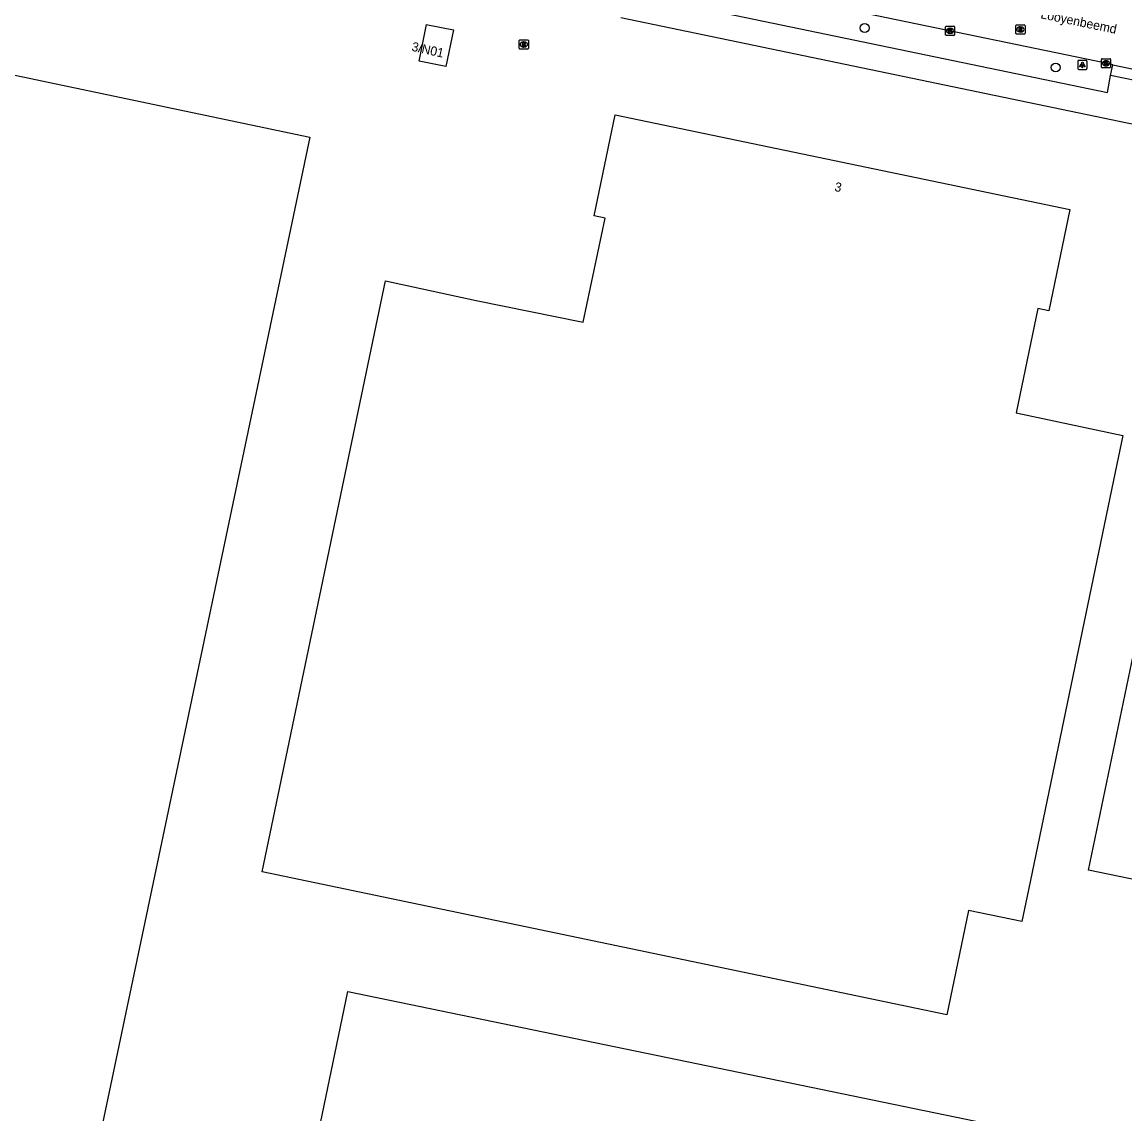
# Model space of a CAD drawing. Extents: x 157692 to 159670, y 381454 to 383289.
# Drawn here: x 158032.6 to 158153.7, y 382300.3 to 382420.3 of the extents above; entities that cross this region are included whole.
import ezdxf

# ---------------------------------------------------------------- set-up
doc = ezdxf.new("R2010")
doc.units = 0
for name, color, linetype in [('IMGEO_Boom', 7, 'Continuous'), ('IMGEO_Kolk', 7, 'Continuous'), ('IMGEO_Lichtpunt', 7, 'Continuous'), ('IMGEO_Openbare_ruimte_label', 7, 'Continuous'), ('IMGEO_Pand', 7, 'Continuous'), ('IMGEO_Pand_nummerreeks', 7, 'Continuous'), ('IMGEO_Rijbaan_lokaal_gesloten', 7, 'Continuous'), ('IMGEO_Rioolput', 7, 'Continuous'), ('IMGEO_Voetpad_open', 7, 'Continuous')]:
    doc.layers.add(name, color=color, linetype=linetype)

msp = doc.modelspace()

# ---------------------------------------------------------------- linework, layer by layer
at = {"layer": 'IMGEO_Boom'}
for centre in [(158125.11, 382419.6), (158146.08, 382415.26)]:
    msp.add_circle(centre, 0.489, dxfattribs=at)
at = {"layer": 'IMGEO_Kolk'}
for p, q in [((158133.99, 382418.86), (158133.99, 382419.72)), ((158134.06, 382419.79), (158134.91, 382419.79)), ((158134.47, 382419.57), (158134.5, 382419.57)), ((158134.99, 382419.72), (158134.99, 382418.86)), ((158134.91, 382418.79), (158134.06, 382418.79)), ((158134.5, 382419.01), (158134.47, 382419.01)), ((158151.12, 382415.29), (158151.12, 382416.15)), ((158151.19, 382416.22), (158152.04, 382416.22)), ((158151.6, 382416), (158151.63, 382416)), ((158152.12, 382416.15), (158152.12, 382415.29)), ((158152.04, 382415.22), (158151.19, 382415.22)), ((158151.63, 382415.44), (158151.6, 382415.44))]:
    msp.add_line(p, q, dxfattribs=at)
for points in [[(158133.99, 382418.86), (158133.99, 382419.72)], [(158134.06, 382419.79), (158134.91, 382419.79)], [(158134.99, 382419.72), (158134.99, 382418.86)], [(158134.91, 382418.79), (158134.06, 382418.79)], [(158134.31, 382419.49), (158134.43, 382419.49), (158134.43, 382419.34), (158134.56, 382419.49), (158134.72, 382419.49), (158134.58, 382419.34), (158134.73, 382419.09), (158134.58, 382419.09), (158134.49, 382419.26), (158134.43, 382419.19), (158134.43, 382419.09), (158134.31, 382419.09), (158134.31, 382419.49)], [(158151.12, 382415.29), (158151.12, 382416.15)], [(158151.19, 382416.22), (158152.04, 382416.22)], [(158151.44, 382415.92), (158151.56, 382415.92), (158151.56, 382415.77), (158151.69, 382415.92), (158151.85, 382415.92), (158151.71, 382415.77), (158151.86, 382415.52), (158151.71, 382415.52), (158151.62, 382415.69), (158151.56, 382415.62), (158151.56, 382415.52), (158151.44, 382415.52), (158151.44, 382415.92)], [(158152.12, 382416.15), (158152.12, 382415.29)], [(158152.04, 382415.22), (158151.19, 382415.22)]]:
    msp.add_lwpolyline(points, dxfattribs=at)
for centre, start, end in [((158134.06, 382419.72), 91.552, 178.448), ((158134.06, 382419.72), 91.552, 178.448), ((158134.91, 382419.72), 1.552, 88.448), ((158134.91, 382419.72), 1.552, 88.448), ((158134.06, 382418.87), 181.552, 268.448), ((158134.06, 382418.87), 181.552, 268.448), ((158134.91, 382418.87), 271.552, 358.448), ((158134.91, 382418.87), 271.552, 358.448), ((158151.19, 382416.15), 91.552, 178.448), ((158151.19, 382416.15), 91.552, 178.448), ((158152.04, 382416.15), 1.552, 88.448), ((158152.04, 382416.15), 1.552, 88.448), ((158151.19, 382415.3), 181.552, 268.448), ((158151.19, 382415.3), 181.552, 268.448), ((158152.04, 382415.3), 271.552, 358.448), ((158152.04, 382415.3), 271.552, 358.448)]:
    msp.add_arc(centre, 0.0765, start, end, dxfattribs=at)
for centre, major_axis, ratio, start_param, end_param in [((158134.47, 382419.29), (-0.387, 0.002), 0.722429, 4.712389, 7.853982), ((158134.5, 382419.29), (-0.39, 0.002), 0.717154, 1.570796, 4.712389), ((158151.6, 382415.72), (-0.387, 0.002), 0.722429, 4.712389, 7.853982), ((158151.63, 382415.72), (-0.39, 0.002), 0.717154, 1.570796, 4.712389)]:
    msp.add_ellipse(centre, major_axis=major_axis, ratio=ratio, start_param=start_param, end_param=end_param, dxfattribs=at)
at = {"layer": 'IMGEO_Lichtpunt'}
for p, q in [((158148.53, 382415.95), (158148.53, 382415.14)), ((158148.53, 382415.95), (158148.53, 382415.14)), ((158149.43, 382416.04), (158148.62, 382416.04)), ((158149.43, 382416.04), (158148.62, 382416.04)), ((158149.53, 382415.14), (158149.53, 382415.95)), ((158149.53, 382415.14), (158149.53, 382415.95)), ((158148.62, 382415.04), (158149.43, 382415.04)), ((158148.62, 382415.04), (158149.43, 382415.04))]:
    msp.add_line(p, q, dxfattribs=at)
for points in [[(158148.9, 382415.61), (158148.94, 382415.58), (158148.76, 382415.32), (158148.72, 382415.35), (158148.9, 382415.61)], [(158149.01, 382415.56), (158149.05, 382415.56), (158149.05, 382415.24), (158149.01, 382415.24), (158149.01, 382415.56)], [(158149.12, 382415.58), (158149.15, 382415.61), (158149.34, 382415.35), (158149.3, 382415.32), (158149.12, 382415.58)]]:
    msp.add_lwpolyline(points, dxfattribs=at)
msp.add_circle((158149.03, 382415.74), 0.0994, dxfattribs=at)
for centre, start, end in [((158148.62, 382415.95), 90, 180), ((158148.62, 382415.95), 90, 180), ((158149.43, 382415.95), 0, 90), ((158149.43, 382415.95), 0, 90), ((158148.62, 382415.14), 180, 270), ((158148.62, 382415.14), 180, 270), ((158149.43, 382415.14), 270, 0), ((158149.43, 382415.14), 270, 360)]:
    msp.add_arc(centre, 0.0946, start, end, dxfattribs=at)
at = {"layer": 'IMGEO_Pand'}
for points in [[(157924.3, 382314.16), (157924.12, 382315.46), (157937.55, 382317.33), (157933.9, 382343.05), (157988.31, 382331.62), (158006.84, 382419.65), (158064.19, 382407.61), (158032.2, 382255.36)], [(158076.17, 382415.97), (158077, 382419.97), (158077.14, 382419.95), (158079.95, 382419.39), (158079.1, 382415.38), (158076.17, 382415.97)], [(158072.5, 382391.84), (158082.45, 382389.68), (158094.2, 382387.27), (158096.6, 382398.7), (158095.42, 382398.96), (158097.72, 382410.07), (158147.64, 382399.66), (158145.32, 382388.54), (158144.12, 382388.78), (158141.76, 382377.34), (158153.45, 382374.85), (158152.43, 382369.95), (158143.09, 382324.94), (158142.37, 382321.46), (158136.53, 382322.68), (158134.13, 382311.19), (158058.96, 382326.9), (158072.5, 382391.84)], [(158162.13, 382386.83), (158163.15, 382391.72), (158187.59, 382386.61), (158188.66, 382391.66), (158216.1, 382385.89), (158218.71, 382381.9), (158215.44, 382365.99), (158204.64, 382368.22), (158198.08, 382336.89), (158209.46, 382334.53), (158202.8, 382302.66), (158197.91, 382303.67), (158188.6, 382305.6), (158191.29, 382318.49), (158149.68, 382327.09), (158162.13, 382386.83)], [(158191.55, 382288.32), (158183.63, 382250), (158178.3, 382224.18), (158109.97, 382238.3), (158105, 382239.32), (158103.5, 382231.98), (158081.67, 382236.49), (158081.85, 382237.37), (158078.93, 382237.98), (158078.68, 382236.85), (158053.51, 382242.03), (158053.56, 382242.29), (158042.93, 382244.5), (158044.57, 382252.45), (158045.53, 382257.07), (158056.12, 382254.86), (158068.35, 382313.75), (158191.55, 382288.32)]]:
    msp.add_lwpolyline(points, dxfattribs=at)
at = {"layer": 'IMGEO_Rijbaan_lokaal_gesloten'}
for points in [[(158152.35, 382415.56), (158151.61, 382415.72), (158101.29, 382426.18), (158099.6, 382426.52)], [(158152.35, 382415.56), (158162.32, 382413.47)]]:
    msp.add_lwpolyline(points, dxfattribs=at)
at = {"layer": 'IMGEO_Rioolput'}
for p, q in [((158141.71, 382419.01), (158141.71, 382419.86)), ((158141.79, 382419.94), (158142.64, 382419.94)), ((158142.2, 382419.72), (158142.23, 382419.72)), ((158142.72, 382419.86), (158142.72, 382419.01)), ((158142.64, 382418.94), (158141.79, 382418.94)), ((158142.22, 382419.16), (158142.2, 382419.16)), ((158087.18, 382417.36), (158087.18, 382418.22)), ((158087.25, 382418.29), (158088.1, 382418.29)), ((158088.1, 382417.29), (158087.25, 382417.29)), ((158087.69, 382417.51), (158087.66, 382417.51)), ((158087.67, 382418.07), (158087.69, 382418.07)), ((158088.18, 382418.22), (158088.18, 382417.36))]:
    msp.add_line(p, q, dxfattribs=at)
for points in [[(158141.71, 382419.01), (158141.71, 382419.86)], [(158141.79, 382419.94), (158142.64, 382419.94)], [(158142.3, 382419.63), (158142.05, 382419.64), (158142.05, 382419.24)], [(158142.23, 382419.56), (158142.18, 382419.56), (158142.18, 382419.47)], [(158142.72, 382419.86), (158142.72, 382419.01)], [(158142.64, 382418.94), (158141.79, 382418.94)], [(158142.05, 382419.24), (158142.18, 382419.24), (158142.18, 382419.4), (158142.19, 382419.4)], [(158142.18, 382419.47), (158142.23, 382419.47)], [(158142.23, 382419.37), (158142.3, 382419.24), (158142.44, 382419.24), (158142.38, 382419.36)], [(158087.18, 382417.36), (158087.18, 382418.22)], [(158087.25, 382418.29), (158088.1, 382418.29)], [(158088.1, 382417.29), (158087.25, 382417.29)], [(158087.77, 382417.99), (158087.51, 382417.99), (158087.51, 382417.59)], [(158087.51, 382417.59), (158087.64, 382417.59), (158087.64, 382417.75), (158087.65, 382417.75)], [(158087.69, 382417.91), (158087.64, 382417.91), (158087.64, 382417.83)], [(158087.64, 382417.83), (158087.69, 382417.83)], [(158087.7, 382417.72), (158087.77, 382417.59), (158087.91, 382417.59), (158087.84, 382417.72)], [(158088.18, 382418.22), (158088.18, 382417.36)]]:
    msp.add_lwpolyline(points, dxfattribs=at)
for centre, radius, start, end in [((158141.79, 382419.86), 0.0765, 91.552, 178.448), ((158141.79, 382419.86), 0.0765, 91.552, 178.448), ((158142.23, 382419.46), 0.0964, 77.0061, 93.1865), ((158142.25, 382419.52), 0.0378, 276.6634, 79.6772), ((158142.3, 382419.53), 0.109, 350.3612, 89.416), ((158142.64, 382419.86), 0.0765, 1.552, 88.448), ((158142.64, 382419.86), 0.0765, 1.552, 88.448), ((158141.79, 382419.01), 0.0765, 181.552, 268.448), ((158141.79, 382419.01), 0.0765, 181.552, 268.448), ((158142.18, 382419.35), 0.0533, 26.0293, 88.6989), ((158142.21, 382419.66), 0.19, 274.7715, 282.9687), ((158142.3, 382419.52), 0.112, 277.5842, 350.9817), ((158142.28, 382419.31), 0.108, 29.5134, 73.7905), ((158142.64, 382419.01), 0.0765, 271.552, 358.448), ((158142.64, 382419.01), 0.0765, 271.552, 358.448), ((158087.25, 382418.22), 0.0765, 91.552, 178.448), ((158087.25, 382418.22), 0.0765, 91.552, 178.448), ((158087.25, 382417.37), 0.0765, 181.552, 268.448), ((158087.25, 382417.37), 0.0765, 181.552, 268.448), ((158087.65, 382417.7), 0.0533, 26.0293, 88.6989), ((158087.7, 382417.81), 0.0964, 77.0061, 93.1865), ((158087.67, 382418.02), 0.19, 274.7715, 282.9687), ((158087.71, 382417.87), 0.0378, 276.6634, 79.6772), ((158087.77, 382417.88), 0.109, 350.3612, 89.416), ((158087.76, 382417.88), 0.112, 277.5842, 350.9817), ((158087.75, 382417.66), 0.108, 29.5134, 73.7905), ((158088.1, 382418.22), 0.0765, 1.552, 88.448), ((158088.1, 382418.22), 0.0765, 1.552, 88.448), ((158088.1, 382417.37), 0.0765, 271.552, 358.448), ((158088.1, 382417.37), 0.0765, 271.552, 358.448)]:
    msp.add_arc(centre, radius, start, end, dxfattribs=at)
for centre, major_axis, ratio, start_param, end_param in [((158142.2, 382419.44), (-0.387, 0.002), 0.722429, 4.712389, 7.853982), ((158142.23, 382419.44), (-0.39, 0.002), 0.717154, 1.570796, 4.712389), ((158087.66, 382417.79), (-0.387, 0.002), 0.722429, 4.712389, 7.853982), ((158087.69, 382417.79), (-0.39, 0.002), 0.717154, 1.570796, 4.712389)]:
    msp.add_ellipse(centre, major_axis=major_axis, ratio=ratio, start_param=start_param, end_param=end_param, dxfattribs=at)
at = {"layer": 'IMGEO_Voetpad_open'}
for points in [[(158098.98, 382423.5), (158151.77, 382412.52), (158152.12, 382414.4)], [(158231.06, 382393.17), (158174.08, 382405.09), (158165.94, 382406.78), (158165.92, 382406.64), (158098.35, 382420.7)], [(158152.12, 382414.4), (158152.35, 382415.56)], [(158162.09, 382412.33), (158152.12, 382414.4)]]:
    msp.add_lwpolyline(points, dxfattribs=at)

# ---------------------------------------------------------------- texts
at = {"layer": 'IMGEO_Openbare_ruimte_label'}
msp.add_text('Looyenbeemd', height=1, rotation=348.2855, dxfattribs=at).set_placement((158144.37, 382420.68))
at = {"layer": 'IMGEO_Pand_nummerreeks'}
for s, rotation, p in [('3/N01', 347.4712, (158075.29, 382417.11)), ('3', 348.2143, (158121.74, 382401.71))]:
    msp.add_text(s, height=1, rotation=rotation, dxfattribs=at).set_placement(p)

doc.saveas('drawing.dxf')
